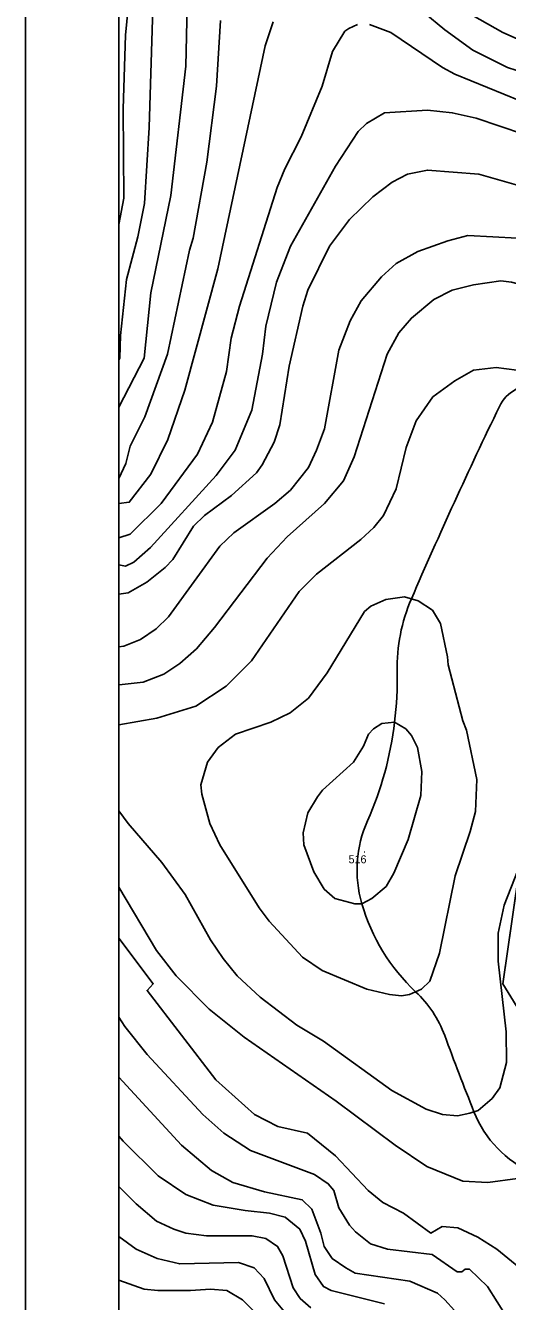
# Model space of a CAD drawing. Extents: x -510989 to -501240, y -1184665 to -1176089.
# Drawn here: x -510989 to -510628, y -1180042 to -1179086 of the extents above; entities that cross this region are included whole.
import ezdxf

# ---------------------------------------------------------------- set-up
doc = ezdxf.new("R2010")
doc.units = 0
for name, color, linetype in [('NAVRH_rozvodnice', 7, 'Continuous'), ('ostatni_plocha_x_ostatni_komunikace', 7, 'Continuous'), ('popis', 7, 'Continuous'), ('rozpiska', 7, 'Continuous'), ('STAV_povodi', 7, 'Continuous'), ('vrstevnice_01', 7, 'Continuous'), ('vrstevnice_02', 7, 'Continuous'), ('vrstevnice_05', 7, 'Continuous')]:
    doc.layers.add(name, color=color, linetype=linetype)

msp = doc.modelspace()

# ---------------------------------------------------------------- linework, layer by layer
at = {"layer": 'NAVRH_rozvodnice'}
for centre, radius, start, end in [((-510607.35, -1179383.94), 29.1, 84.00135, 154.16019), ((-507309.25, -1180981.13), 3693.59, 154.16019, 156.62147), ((-510579.71, -1179567.33), 130.62, 156.62147, 181.16396), ((-510983.27, -1179575.53), 273.02, 353.16991, 1.16396), ((-510967.07, -1179577.47), 256.71, 336.01741, 353.16991), ((-510649.43, -1179718.78), 90.95, 156.01741, 196.0995), ((-510596.61, -1179703.53), 145.93, 196.0995, 226.85145), ((-510755.09, -1179872.61), 85.81, 20.31325, 46.85145), ((-508309.62, -1178967.36), 2521.83, 200.31325, 201.70498), ((-510573.88, -1179868.64), 84.79, 201.70498, 245.83086)]:
    msp.add_arc(centre, radius, start, end, dxfattribs=at)
at = {"layer": 'ostatni_plocha_x_ostatni_komunikace'}
msp.add_lwpolyline([(-510506, -1180185), (-510544, -1179990), (-510564, -1179913), (-510631, -1179804), (-510604, -1179617), (-510561, -1179402), (-510474, -1179263), (-510441, -1179151), (-510432, -1179041)], dxfattribs=at)
at = {"layer": 'popis'}
msp.add_lwpolyline([(-510525, -1180087.5), (-510544, -1179990), (-510564, -1179913), (-510597.5, -1179858.5), (-510631, -1179804), (-510617.5, -1179710.5), (-510604, -1179617), (-510582.5, -1179509.5), (-510561, -1179402), (-510517.5, -1179332.5), (-510474, -1179263), (-510457.5, -1179207), (-510441, -1179151), (-510432, -1179041)], dxfattribs=at)
at = {"layer": 'rozpiska'}
for points in [[(-508019.09, -1176098), (-508019.09, -1184498), (-510989.09, -1184498), (-510989.09, -1176098)], [(-508089.09, -1176168), (-508089.09, -1184428), (-510919.09, -1184428), (-510919.09, -1176168)]]:
    msp.add_lwpolyline(points, close=True, dxfattribs=at)
at = {"layer": 'STAV_povodi'}
for centre, radius, start, end in [((-510607.35, -1179383.94), 29.1, 84.00135, 154.16019), ((-507309.25, -1180981.13), 3693.59, 154.16019, 156.62147), ((-510579.71, -1179567.33), 130.62, 156.62147, 181.16396), ((-510983.27, -1179575.53), 273.02, 353.16991, 1.16396), ((-510967.07, -1179577.47), 256.71, 336.01741, 353.16991), ((-510649.43, -1179718.78), 90.95, 156.01741, 196.0995), ((-510596.61, -1179703.53), 145.93, 196.0995, 226.85145), ((-510755.09, -1179872.61), 85.81, 20.31325, 46.85145), ((-508309.62, -1178967.36), 2521.83, 200.31325, 201.70498), ((-510573.88, -1179868.64), 84.79, 201.70498, 245.83086)]:
    msp.add_arc(centre, radius, start, end, dxfattribs=at)
at = {"layer": 'vrstevnice_01'}
for points in [[(-510731.09, -1179085), (-510714.91, -1179091), (-510676.19, -1179117), (-510666.91, -1179122), (-510618, -1179142), (-510606, -1179145), (-510584.91, -1179148), (-510563.31, -1179145), (-510543.91, -1179137), (-510529.41, -1179127), (-510513.59, -1179111), (-510500.81, -1179088), (-510491.31, -1179064)], [(-510919.09, -1179336.49), (-510918.31, -1179335), (-510917.91, -1179318), (-510913.31, -1179276), (-510904.91, -1179244), (-510899.91, -1179219), (-510896.31, -1179162), (-510893.59, -1179073)], [(-510550.09, -1179073), (-510565.09, -1179105), (-510574.41, -1179108), (-510584.09, -1179109), (-510596.59, -1179106), (-510631.09, -1179091), (-510654.09, -1179078)], [(-510842.69, -1179082), (-510845.69, -1179131), (-510853.09, -1179188), (-510863.41, -1179245), (-510866.09, -1179254), (-510882.59, -1179332), (-510899.59, -1179379), (-510910.69, -1179401), (-510913.91, -1179414), (-510919.09, -1179425.31)], [(-510919.09, -1179469.72), (-510910.59, -1179467), (-510887.31, -1179444), (-510860.09, -1179407), (-510848.91, -1179383), (-510838.41, -1179345), (-510834.81, -1179320), (-510828.59, -1179296), (-510800.31, -1179207), (-510794.59, -1179193), (-510782.19, -1179169), (-510766.41, -1179131), (-510758.81, -1179105), (-510749.41, -1179090), (-510746.41, -1179088), (-510740.09, -1179085)], [(-510919.09, -1179512.07), (-510912.09, -1179511), (-510898, -1179503), (-510884.19, -1179492), (-510878.5, -1179486), (-510863.09, -1179461), (-510854.81, -1179453), (-510834.59, -1179438), (-510815.91, -1179421), (-510811.59, -1179415), (-510802.5, -1179398), (-510798.41, -1179385), (-510791.31, -1179341), (-510781.09, -1179296), (-510777.31, -1179284), (-510761.09, -1179251), (-510746.09, -1179231), (-510728.59, -1179214), (-510714.09, -1179203), (-510702.41, -1179197), (-510687.59, -1179194), (-510648.91, -1179197), (-510610.41, -1179208)], [(-510919.09, -1179579.99), (-510918.91, -1179580), (-510900.81, -1179578), (-510885.31, -1179572), (-510873.19, -1179564), (-510860.81, -1179553), (-510847.31, -1179537), (-510807.91, -1179485), (-510792.91, -1179469), (-510764.69, -1179444), (-510750.5, -1179427), (-510742.5, -1179409), (-510717.81, -1179332), (-510709, -1179316), (-510699.59, -1179305), (-510682.81, -1179291), (-510669, -1179284)], [(-510669, -1179284), (-510653, -1179280), (-510632.5, -1179277), (-510624.59, -1179278), (-510601.81, -1179284), (-510583.91, -1179292), (-510547.59, -1179314), (-510528.31, -1179330), (-510507.19, -1179349), (-510499.31, -1179360), (-510495, -1179370), (-510496.5, -1179385), (-510504.19, -1179397), (-510530.69, -1179428), (-510543.81, -1179450), (-510552.09, -1179469), (-510563.59, -1179505), (-510566.41, -1179520), (-510568.19, -1179542), (-510566.91, -1179605), (-510572.14, -1179665.94)], [(-510844.5, -1179627), (-510831.59, -1179617), (-510805.09, -1179608), (-510790.5, -1179601), (-510776.81, -1179590), (-510762.81, -1179571), (-510734.81, -1179525), (-510730, -1179521), (-510718.69, -1179516), (-510704.81, -1179514), (-510694.41, -1179517), (-510683.69, -1179524), (-510677.81, -1179534), (-510672.41, -1179559), (-510672.09, -1179565), (-510661, -1179607), (-510658.31, -1179614), (-510650.41, -1179651), (-510651.59, -1179675), (-510655.41, -1179690), (-510666.69, -1179723), (-510678.5, -1179781), (-510685.81, -1179802), (-510691.91, -1179808), (-510700.91, -1179812), (-510707, -1179813), (-510716.09, -1179812), (-510732.91, -1179808), (-510766.5, -1179794), (-510781.31, -1179784), (-510806.31, -1179757), (-510813.81, -1179747), (-510843.31, -1179700), (-510850.91, -1179684), (-510856.81, -1179662), (-510857.59, -1179655), (-510852.59, -1179638), (-510844.5, -1179627)], [(-510574.1, -1179681.23), (-510578.69, -1179703), (-510599.5, -1179758), (-510602.19, -1179773), (-510604.31, -1179799), (-510601.59, -1179822), (-510590.81, -1179862), (-510586.31, -1179915), (-510588.5, -1179927), (-510594.91, -1179937), (-510608.59, -1179946), (-510620, -1179950), (-510642.19, -1179953), (-510660.91, -1179952), (-510688, -1179941), (-510711.81, -1179925), (-510756.09, -1179892), (-510825, -1179844), (-510851.31, -1179823), (-510876.09, -1179798), (-510890.81, -1179779), (-510919.09, -1179731.62)], [(-510628, -1180054), (-510642.41, -1180031), (-510655.91, -1180018), (-510659.19, -1180018), (-510661.81, -1180020), (-510665.31, -1180020), (-510684.09, -1180007), (-510717.41, -1180003), (-510730.31, -1179999), (-510741.5, -1179990), (-510746.09, -1179985), (-510753.91, -1179972), (-510757.81, -1179959), (-510761.91, -1179954), (-510772.19, -1179947), (-510820.31, -1179929), (-510840.31, -1179916), (-510856.09, -1179902), (-510897.81, -1179857), (-510914.69, -1179836), (-510919.09, -1179829.16)], [(-510719.69, -1180044), (-510759.81, -1180034), (-510765.59, -1180031), (-510771.81, -1180022), (-510779.09, -1179997), (-510783.41, -1179988), (-510794.19, -1179979), (-510806.09, -1179976), (-510824.31, -1179974), (-510848.31, -1179970), (-510868.91, -1179962), (-510889.69, -1179948), (-510915.81, -1179922), (-510919.09, -1179918.27)], [(-510919.09, -1179993.45), (-510906.19, -1180003), (-510890.41, -1180010), (-510873.41, -1180014), (-510829.41, -1180013), (-510817.5, -1180017), (-510810.09, -1180025), (-510802.41, -1180041), (-510792.31, -1180053)]]:
    msp.add_lwpolyline(points, dxfattribs=at)
at = {"layer": 'vrstevnice_02'}
for points in [[(-510919.09, -1179234.71), (-510915.31, -1179215), (-510915.91, -1179148), (-510914.19, -1179093), (-510911.19, -1179062)], [(-510895.19, -1179286), (-510880, -1179213), (-510868.81, -1179116), (-510867.91, -1179071)], [(-510808.69, -1179311), (-510800.81, -1179278), (-510790.31, -1179251), (-510756.59, -1179191), (-510739.5, -1179165), (-510733.19, -1179159), (-510719.81, -1179151), (-510687.59, -1179149), (-510669, -1179151), (-510651, -1179155), (-510615.41, -1179167), (-510596, -1179171), (-510573.41, -1179175), (-510546.59, -1179172), (-510528.31, -1179166), (-510510.5, -1179156), (-510499.09, -1179148), (-510485.5, -1179134), (-510464, -1179104), (-510445.59, -1179068)], [(-510803.31, -1179083), (-510809.31, -1179101), (-510844.81, -1179268), (-510869.5, -1179359), (-510882.19, -1179396), (-510895.09, -1179422), (-510911.31, -1179443), (-510919.09, -1179443.96)], [(-510524.81, -1179082), (-510535.31, -1179107), (-510544.09, -1179117), (-510546.5, -1179119), (-510568.59, -1179124), (-510608.81, -1179123), (-510627.5, -1179117), (-510653.41, -1179104), (-510674.59, -1179089), (-510690.19, -1179076)], [(-510919.09, -1179551.32), (-510915.41, -1179551), (-510902.81, -1179546), (-510891.19, -1179538), (-510881.81, -1179529), (-510843.31, -1179476), (-510832.69, -1179466), (-510802.09, -1179444), (-510790.31, -1179434), (-510776.81, -1179417), (-510770.69, -1179404), (-510764.69, -1179388), (-510753.91, -1179329), (-510745.41, -1179307), (-510737.31, -1179292), (-510722.09, -1179274), (-510711, -1179264), (-510694.69, -1179255), (-510672.19, -1179247), (-510657.19, -1179243), (-510638.41, -1179244), (-510620.31, -1179245)], [(-510919.09, -1179371.75), (-510900, -1179335), (-510895.19, -1179286)], [(-510919.09, -1179490.06), (-510914, -1179491), (-510907.91, -1179488), (-510895.41, -1179477), (-510846, -1179423), (-510831.81, -1179404), (-510819.41, -1179374), (-510811.41, -1179332), (-510808.69, -1179311)], [(-510919.09, -1179610.03), (-510890.5, -1179605), (-510861.41, -1179596), (-510838.5, -1179581), (-510819.59, -1179562), (-510783.81, -1179510), (-510770.81, -1179497), (-510737.41, -1179471), (-510727.69, -1179462), (-510720.5, -1179453), (-510710.91, -1179433), (-510703.59, -1179402), (-510696.09, -1179382), (-510683.5, -1179364), (-510666.91, -1179352), (-510653, -1179344), (-510636.09, -1179342), (-510620.41, -1179344)], [(-510770.09, -1179664), (-510766.19, -1179659), (-510743.09, -1179638), (-510735.5, -1179626), (-510731.69, -1179617), (-510728.09, -1179613), (-510721.69, -1179609), (-510712.19, -1179608), (-510703.69, -1179613), (-510699.5, -1179618), (-510695.09, -1179627), (-510691.81, -1179645), (-510692.59, -1179663), (-510702.09, -1179696), (-510712.81, -1179721), (-510718.59, -1179731), (-510729.31, -1179740), (-510736.81, -1179744), (-510742, -1179744), (-510757, -1179740), (-510765, -1179733), (-510772.81, -1179720), (-510780.31, -1179700), (-510780.91, -1179691), (-510777.19, -1179676), (-510770.09, -1179664)], [(-510628.41, -1179840), (-510628.19, -1179863), (-510633.31, -1179882), (-510638.91, -1179890), (-510649.5, -1179899), (-510655.81, -1179901), (-510665.09, -1179903), (-510676.19, -1179902), (-510688.41, -1179898), (-510714.31, -1179884), (-510765.5, -1179847), (-510785.5, -1179835), (-510813, -1179814), (-510830.19, -1179798), (-510840.81, -1179785), (-510850.41, -1179771), (-510869.19, -1179737), (-510886.81, -1179713), (-510912.19, -1179684), (-510919.09, -1179674.5)], [(-510609.59, -1179693), (-510629.91, -1179745), (-510634.59, -1179766), (-510634.59, -1179787), (-510628.41, -1179840)], [(-510613.41, -1180021), (-510635.41, -1180003), (-510649.81, -1179994), (-510664.81, -1179987), (-510676.59, -1179986), (-510684.91, -1179991), (-510705.5, -1179976), (-510721.09, -1179968), (-510732.09, -1179959), (-510756.41, -1179933), (-510777.59, -1179916), (-510799.81, -1179911), (-510817.41, -1179902), (-510846.19, -1179876), (-510897.91, -1179809), (-510893.31, -1179804), (-510919.09, -1179769.82)], [(-510833.5, -1179953), (-510849.5, -1179944), (-510872, -1179925), (-510919.09, -1179874.08)], [(-510667.31, -1180049), (-510674.5, -1180041), (-510680, -1180036), (-510700.69, -1180027), (-510741.81, -1180021), (-510748.81, -1180017), (-510758.91, -1180010), (-510765.09, -1180001), (-510767.5, -1179991), (-510774.31, -1179973), (-510781.5, -1179966), (-510809.69, -1179960), (-510833.5, -1179953)], [(-510919.09, -1179956.13), (-510906.09, -1179969), (-510890.91, -1179982), (-510877.69, -1179988), (-510868.91, -1179991), (-510853.41, -1179993), (-510819.09, -1179993), (-510808.91, -1179995), (-510800, -1180001), (-510796, -1180008), (-510788.41, -1180032), (-510783, -1180040), (-510775.09, -1180047)], [(-510818.31, -1180049), (-510826.31, -1180041), (-510838, -1180034), (-510850.31, -1180033), (-510865.41, -1180034), (-510889.81, -1180034), (-510900.09, -1180033), (-510919.09, -1180026.31)]]:
    msp.add_lwpolyline(points, dxfattribs=at)

# ---------------------------------------------------------------- texts
at = {"layer": 'vrstevnice_05'}
for s, p in [('.', (-510735.93, -1179705.7)), ('516', (-510746.7, -1179713.72))]:
    msp.add_text(s, height=6, dxfattribs=at).set_placement(p)

doc.saveas('drawing.dxf')
